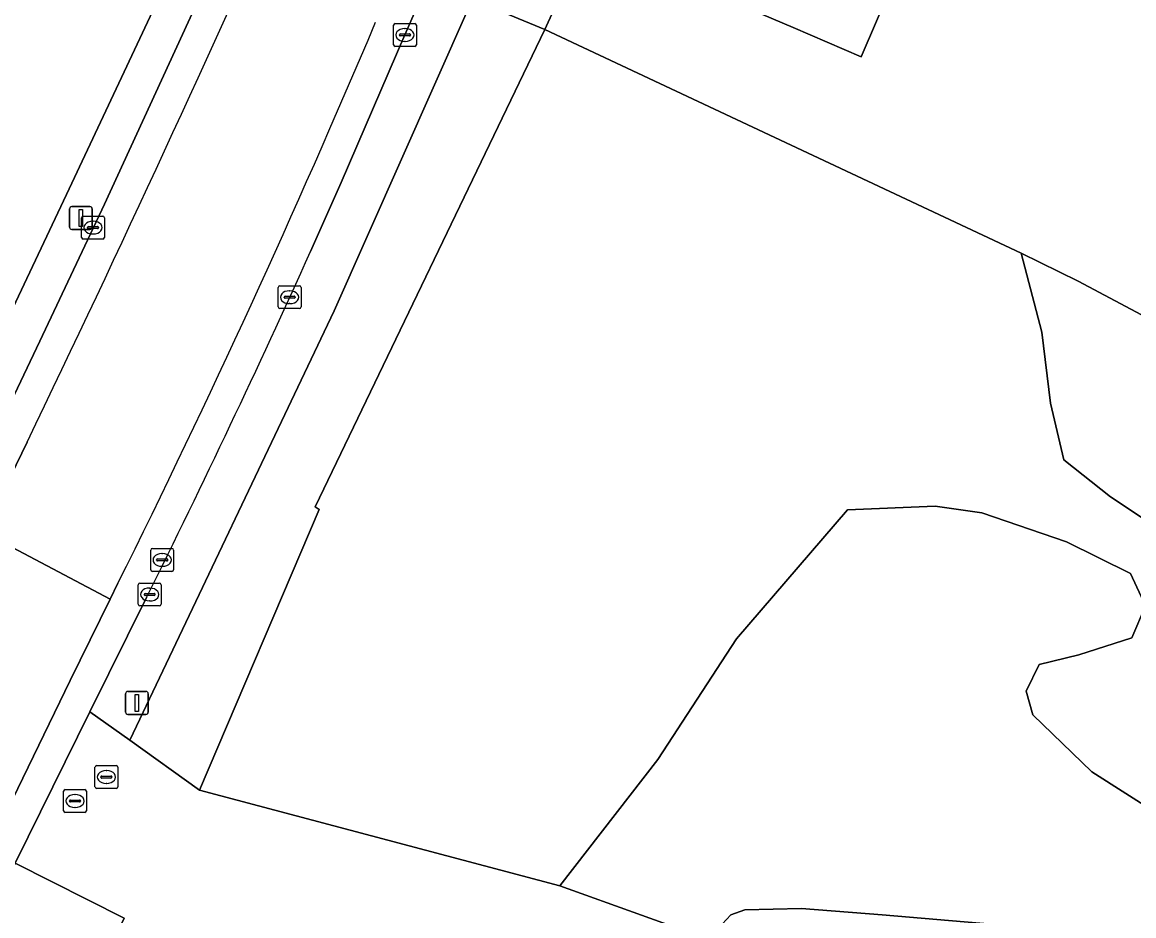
# Model space of a CAD drawing. Extents: x 156412 to 157779, y 382335 to 383768.
# Drawn here: x 157615.41 to 157664, y 382589.81 to 382628.88 of the extents above; entities that cross this region are included whole.
import ezdxf

# ---------------------------------------------------------------- set-up
doc = ezdxf.new("R2010")
doc.units = 0
for name, color, linetype in [('IMGEO_Brandkraan', 7, 'Continuous'), ('IMGEO_Erf', 7, 'Continuous'), ('IMGEO_Fietspad_open', 7, 'Continuous'), ('IMGEO_Grasland_agrarisch', 7, 'Continuous'), ('IMGEO_Groenvoorziening', 7, 'Continuous'), ('IMGEO_Kolk', 7, 'Continuous'), ('IMGEO_Lichtmast', 7, 'Continuous'), ('IMGEO_Oever', 7, 'Continuous'), ('IMGEO_Pand', 7, 'Continuous'), ('IMGEO_Parkeervlak_open', 7, 'Continuous'), ('IMGEO_Rijbaan_lokaal_gesloten', 7, 'Continuous'), ('IMGEO_Rijbaan_lokaal_open', 7, 'Continuous'), ('IMGEO_Rioolput', 7, 'Continuous'), ('IMGEO_Voetpad_open', 7, 'Continuous')]:
    doc.layers.add(name, color=color, linetype=linetype)

msp = doc.modelspace()

# ---------------------------------------------------------------- linework, layer by layer
at = {"layer": 'IMGEO_Brandkraan'}
for p, q in [((157621.024, 382604.94), (157621.024, 382605.792)), ((157621.099, 382605.866), (157621.951, 382605.866)), ((157621.512, 382605.646), (157621.537, 382605.646)), ((157622.025, 382605.792), (157622.025, 382604.94)), ((157621.283, 382605.36), (157621.283, 382605.372)), ((157621.721, 382605.323), (157621.323, 382605.323)), ((157621.326, 382605.409), (157621.724, 382605.409)), ((157621.535, 382605.086), (157621.51, 382605.086)), ((157621.767, 382605.372), (157621.767, 382605.36)), ((157621.951, 382604.866), (157621.099, 382604.866))]:
    msp.add_line(p, q, dxfattribs=at)
for points in [[(157621.024, 382604.94), (157621.024, 382605.792)], [(157621.099, 382605.866), (157621.951, 382605.866)], [(157622.025, 382605.792), (157622.025, 382604.94)], [(157621.951, 382604.866), (157621.099, 382604.866)]]:
    msp.add_lwpolyline(points, dxfattribs=at)
for centre, radius, start, end in [((157621.101, 382605.79), 0.0765, 91.552, 178.448), ((157621.101, 382605.79), 0.0765, 91.552, 178.448), ((157621.949, 382605.79), 0.0765, 1.552, 88.448), ((157621.949, 382605.79), 0.0765, 1.552, 88.448), ((157621.101, 382604.942), 0.0765, 181.552, 268.448), ((157621.101, 382604.942), 0.0765, 181.552, 268.448), ((157621.323, 382605.369), 0.0403, 85.8775, 175.7526), ((157621.32, 382605.359), 0.0366, 178.938, 274.7102), ((157621.724, 382605.366), 0.043, 264.8664, 352.4533), ((157621.728, 382605.371), 0.0386, 1.7309, 96.639), ((157621.949, 382604.942), 0.0765, 271.552, 358.448), ((157621.949, 382604.942), 0.0765, 271.552, 358.448)]:
    msp.add_arc(centre, radius, start, end, dxfattribs=at)
for centre, major_axis, ratio, start_param, end_param in [((157621.511, 382605.366), (-0.387, 0.002), 0.722429, 4.712389, 7.853982), ((157621.536, 382605.366), (-0.39, 0.002), 0.717154, 1.570796, 4.712389)]:
    msp.add_ellipse(centre, major_axis=major_axis, ratio=ratio, start_param=start_param, end_param=end_param, dxfattribs=at)
at = {"layer": 'IMGEO_Erf'}
for points in [[(157638.252, 382628.552), (157659.083, 382618.783), (157661.572, 382617.561), (157675.159, 382610.327), (157686.729, 382607.682), (157695.415, 382604.758), (157694.938, 382608.088), (157692.192, 382627.237), (157690.799, 382639.12), (157684.943, 382639.893), (157668.898, 382641.444), (157657.351, 382643.562), (157645.666, 382644.833)], [(157660.256, 382640.4), (157663.696, 382638.921), (157661.544, 382633.916), (157655.933, 382636.328), (157652.08, 382627.366), (157649.104, 382628.645), (157644.51, 382630.62), (157647.741, 382638.137), (157652.889, 382635.924), (157655.662, 382642.375)]]:
    msp.add_lwpolyline(points, close=True, dxfattribs=at)
at = {"layer": 'IMGEO_Fietspad_open'}
for points in [[(157626.141, 382636.643), (157623.243, 382630.16), (157619.001, 382620.92), (157616.18, 382614.932), (157614.36, 382611.13), (157613.775, 382609.934), (157612.686, 382607.69), (157592.231, 382565.566), (157593.539, 382564.895), (157601.589, 382581.833), (157613.561, 382606.308), (157613.695, 382606.582), (157615.62, 382610.521)], [(157628.01, 382618.853), (157629.352, 382621.865), (157632.138, 382628.325), (157632.704, 382629.629)], [(157619.587, 382604.345), (157619.25, 382603.657), (157617.5, 382600.088), (157604.861, 382574.052), (157602.075, 382568.557), (157601.765, 382568.685), (157598.624, 382562.287), (157599.999, 382561.582), (157601.45, 382564.566), (157603.098, 382567.83), (157603.956, 382569.566), (157615.099, 382592.107), (157615.126, 382592.161), (157618.367, 382598.718), (157620.84, 382603.721)]]:
    msp.add_lwpolyline(points, dxfattribs=at)
for centre, radius, start, end in [((156851.18, 382979.03), 848.627, 334.262964, 336.164015), ((157236.655, 382795.038), 427.786, 333.52751, 337.14368), ((157237.547, 382794.601), 428.192, 333.52662, 335.76735)]:
    msp.add_arc(centre, radius, start, end, dxfattribs=at)
at = {"layer": 'IMGEO_Grasland_agrarisch'}
msp.add_lwpolyline([(157548.335, 382630.075), (157551.75, 382631.553), (157577.935, 382648.752), (157578.495, 382648.177), (157592.513, 382632.828), (157597.505, 382627.563), (157601.122, 382624.555), (157607.381, 382620.124), (157614.634, 382615.599), (157617.451, 382621.599), (157621.801, 382630.842), (157623.886, 382635.978), (157592.264, 382654.396), (157591.124, 382655.08), (157589.195, 382657.009), (157572.635, 382686.394), (157571.234, 382689.263), (157606.747, 382699.338)], dxfattribs=at)
at = {"layer": 'IMGEO_Groenvoorziening'}
for points in [[(157646.22, 382646.05), (157643.01, 382645.48), (157640.8, 382643.68), (157635.083, 382629.889), (157638.252, 382628.552), (157645.666, 382644.833)], [(157628.384, 382607.565), (157628.206, 382607.692), (157638.252, 382628.552), (157635.083, 382629.889), (157634.93, 382629.521), (157629.04, 382616.251), (157620.11, 382597.491), (157623.156, 382595.294)]]:
    msp.add_lwpolyline(points, close=True, dxfattribs=at)
for points in [[(157665.72, 382606.303), (157662.976, 382608.124), (157660.946, 382609.744), (157660.358, 382612.215), (157659.974, 382615.321), (157659.083, 382618.783), (157638.252, 382628.552), (157628.206, 382607.692), (157628.384, 382607.565), (157623.156, 382595.294), (157638.907, 382591.115), (157643.194, 382596.64), (157646.633, 382601.916), (157651.481, 382607.55), (157655.315, 382607.715), (157657.36, 382607.423), (157661.053, 382606.156), (157663.853, 382604.768), (157664.507, 382603.355), (157663.91, 382601.959), (157661.603, 382601.223), (157659.866, 382600.788), (157659.297, 382599.628), (157659.582, 382598.587), (157662.162, 382596.095), (157665.305, 382594.099)], [(157675.159, 382610.327), (157661.572, 382617.561), (157659.083, 382618.783), (157659.974, 382615.321), (157660.358, 382612.215), (157660.946, 382609.744), (157662.976, 382608.124), (157665.72, 382606.303)], [(157665.305, 382594.099), (157662.162, 382596.095), (157659.582, 382598.587), (157659.297, 382599.628), (157659.866, 382600.788), (157661.603, 382601.223), (157663.91, 382601.959), (157664.507, 382603.355), (157663.853, 382604.768), (157661.053, 382606.156), (157657.36, 382607.423), (157655.315, 382607.715), (157651.481, 382607.55), (157646.633, 382601.916), (157643.194, 382596.64), (157638.907, 382591.115), (157646.047, 382588.546)], [(157666.205, 382582.614), (157663.082, 382583.89), (157656.522, 382585.891), (157654.858, 382586.021), (157647.088, 382587.015), (157646.523, 382587.504), (157646.165, 382588.07), (157646.047, 382588.546), (157638.907, 382591.115), (157623.156, 382595.294), (157620.11, 382597.491), (157618.367, 382598.718), (157615.126, 382592.161), (157615.099, 382592.107), (157619.861, 382589.702), (157608.797, 382567.25), (157603.956, 382569.566), (157603.098, 382567.83), (157601.45, 382564.566), (157599.999, 382561.582), (157593.906, 382549.898), (157594.263, 382548.377)], [(157646.006, 382589.442), (157646.385, 382589.848), (157646.999, 382590.062), (157649.467, 382590.12), (157653.004, 382589.844), (157659.656, 382589.278)]]:
    msp.add_lwpolyline(points, dxfattribs=at)
at = {"layer": 'IMGEO_Kolk'}
for p, q in [((157631.711, 382628.821), (157632.563, 382628.821)), ((157631.636, 382627.895), (157631.636, 382628.747)), ((157631.895, 382628.315), (157631.895, 382628.327)), ((157632.333, 382628.278), (157631.935, 382628.278)), ((157631.938, 382628.364), (157632.336, 382628.364)), ((157632.124, 382628.601), (157632.149, 382628.601)), ((157632.379, 382628.327), (157632.379, 382628.315)), ((157632.637, 382628.747), (157632.637, 382627.895)), ((157632.563, 382627.821), (157631.711, 382627.821)), ((157632.147, 382628.041), (157632.122, 382628.041)), ((157618, 382619.471), (157618, 382620.323)), ((157618.075, 382620.397), (157618.927, 382620.397)), ((157618.488, 382620.177), (157618.513, 382620.177)), ((157619.001, 382620.323), (157619.001, 382619.471)), ((157618.259, 382619.891), (157618.259, 382619.903)), ((157618.697, 382619.854), (157618.299, 382619.854)), ((157618.302, 382619.94), (157618.7, 382619.94)), ((157618.511, 382619.617), (157618.486, 382619.617)), ((157618.743, 382619.903), (157618.743, 382619.891)), ((157618.927, 382619.397), (157618.075, 382619.397)), ((157626.596, 382616.427), (157626.596, 382617.279)), ((157626.671, 382617.353), (157627.523, 382617.353)), ((157627.084, 382617.133), (157627.109, 382617.133)), ((157627.597, 382617.279), (157627.597, 382616.427)), ((157626.855, 382616.847), (157626.855, 382616.859)), ((157627.293, 382616.81), (157626.895, 382616.81)), ((157626.898, 382616.896), (157627.296, 382616.896)), ((157627.339, 382616.859), (157627.339, 382616.847)), ((157627.523, 382616.353), (157626.671, 382616.353)), ((157627.107, 382616.573), (157627.082, 382616.573)), ((157620.478, 382603.428), (157620.478, 382604.28)), ((157620.553, 382604.354), (157621.405, 382604.354)), ((157620.966, 382604.134), (157620.991, 382604.134)), ((157621.479, 382604.28), (157621.479, 382603.428)), ((157620.737, 382603.848), (157620.737, 382603.86)), ((157621.175, 382603.811), (157620.777, 382603.811)), ((157620.78, 382603.897), (157621.178, 382603.897)), ((157620.989, 382603.574), (157620.964, 382603.574)), ((157621.221, 382603.86), (157621.221, 382603.848)), ((157621.405, 382603.354), (157620.553, 382603.354))]:
    msp.add_line(p, q, dxfattribs=at)
for points in [[(157631.711, 382628.821), (157632.563, 382628.821)], [(157631.636, 382627.895), (157631.636, 382628.747)], [(157632.637, 382628.747), (157632.637, 382627.895)], [(157632.563, 382627.821), (157631.711, 382627.821)], [(157618, 382619.471), (157618, 382620.323)], [(157618.075, 382620.397), (157618.927, 382620.397)], [(157619.001, 382620.323), (157619.001, 382619.471)], [(157618.927, 382619.397), (157618.075, 382619.397)], [(157626.596, 382616.427), (157626.596, 382617.279)], [(157626.671, 382617.353), (157627.523, 382617.353)], [(157627.597, 382617.279), (157627.597, 382616.427)], [(157627.523, 382616.353), (157626.671, 382616.353)], [(157620.478, 382603.428), (157620.478, 382604.28)], [(157620.553, 382604.354), (157621.405, 382604.354)], [(157621.479, 382604.28), (157621.479, 382603.428)], [(157621.405, 382603.354), (157620.553, 382603.354)]]:
    msp.add_lwpolyline(points, dxfattribs=at)
for centre, radius, start, end in [((157631.713, 382628.745), 0.0765, 91.552, 178.448), ((157631.713, 382628.745), 0.0765, 91.552, 178.448), ((157632.561, 382628.745), 0.0765, 1.552, 88.448), ((157632.561, 382628.745), 0.0765, 1.552, 88.448), ((157631.935, 382628.324), 0.0403, 85.8775, 175.7526), ((157631.932, 382628.314), 0.0366, 178.938, 274.7102), ((157632.336, 382628.321), 0.043, 264.8664, 352.4533), ((157632.34, 382628.326), 0.0386, 1.7309, 96.639), ((157631.713, 382627.897), 0.0765, 181.552, 268.448), ((157631.713, 382627.897), 0.0765, 181.552, 268.448), ((157632.561, 382627.897), 0.0765, 271.552, 358.448), ((157632.561, 382627.897), 0.0765, 271.552, 358.448), ((157618.077, 382620.321), 0.0765, 91.552, 178.448), ((157618.077, 382620.321), 0.0765, 91.552, 178.448), ((157618.925, 382620.321), 0.0765, 1.552, 88.448), ((157618.925, 382620.321), 0.0765, 1.552, 88.448), ((157618.299, 382619.9), 0.0403, 85.8775, 175.7526), ((157618.296, 382619.89), 0.0366, 178.938, 274.7102), ((157618.7, 382619.897), 0.043, 264.8664, 352.4533), ((157618.704, 382619.902), 0.0386, 1.7309, 96.639), ((157618.077, 382619.473), 0.0765, 181.552, 268.448), ((157618.077, 382619.473), 0.0765, 181.552, 268.448), ((157618.925, 382619.473), 0.0765, 271.552, 358.448), ((157618.925, 382619.473), 0.0765, 271.552, 358.448), ((157626.673, 382617.277), 0.0765, 91.552, 178.448), ((157626.673, 382617.277), 0.0765, 91.552, 178.448), ((157627.521, 382617.277), 0.0765, 1.552, 88.448), ((157627.521, 382617.277), 0.0765, 1.552, 88.448), ((157626.895, 382616.856), 0.0403, 85.8775, 175.7526), ((157626.892, 382616.846), 0.0366, 178.938, 274.7102), ((157627.296, 382616.853), 0.043, 264.8664, 352.4533), ((157627.3, 382616.858), 0.0386, 1.7309, 96.639), ((157626.673, 382616.429), 0.0765, 181.552, 268.448), ((157626.673, 382616.429), 0.0765, 181.552, 268.448), ((157627.521, 382616.429), 0.0765, 271.552, 358.448), ((157627.521, 382616.429), 0.0765, 271.552, 358.448), ((157620.555, 382604.278), 0.0765, 91.552, 178.448), ((157620.555, 382604.278), 0.0765, 91.552, 178.448), ((157621.403, 382604.278), 0.0765, 1.552, 88.448), ((157621.403, 382604.278), 0.0765, 1.552, 88.448), ((157620.777, 382603.857), 0.0403, 85.8775, 175.7526), ((157620.774, 382603.847), 0.0366, 178.938, 274.7102), ((157621.178, 382603.854), 0.043, 264.8664, 352.4533), ((157621.182, 382603.859), 0.0386, 1.7309, 96.639), ((157620.555, 382603.43), 0.0765, 181.552, 268.448), ((157620.555, 382603.43), 0.0765, 181.552, 268.448), ((157621.403, 382603.43), 0.0765, 271.552, 358.448), ((157621.403, 382603.43), 0.0765, 271.552, 358.448)]:
    msp.add_arc(centre, radius, start, end, dxfattribs=at)
for centre, major_axis, ratio, start_param, end_param in [((157632.123, 382628.321), (-0.387, 0.002), 0.722429, 4.712389, 7.853982), ((157632.148, 382628.321), (-0.39, 0.002), 0.717154, 1.570796, 4.712389), ((157618.487, 382619.897), (-0.387, 0.002), 0.722429, 4.712389, 7.853982), ((157618.512, 382619.897), (-0.39, 0.002), 0.717154, 1.570796, 4.712389), ((157627.083, 382616.853), (-0.387, 0.002), 0.722429, 4.712389, 7.853982), ((157627.108, 382616.853), (-0.39, 0.002), 0.717154, 1.570796, 4.712389), ((157620.965, 382603.854), (-0.387, 0.002), 0.722429, 4.712389, 7.853982), ((157620.99, 382603.854), (-0.39, 0.002), 0.717154, 1.570796, 4.712389)]:
    msp.add_ellipse(centre, major_axis=major_axis, ratio=ratio, start_param=start_param, end_param=end_param, dxfattribs=at)
at = {"layer": 'IMGEO_Lichtmast'}
for p, q in [((157617.476, 382619.915), (157617.476, 382620.715)), ((157617.476, 382620.715), (157617.476, 382619.915)), ((157617.576, 382620.815), (157618.366, 382620.815)), ((157618.366, 382620.815), (157617.576, 382620.815)), ((157618.466, 382620.715), (157618.466, 382619.915)), ((157618.466, 382619.915), (157618.466, 382620.715)), ((157618.366, 382619.815), (157617.576, 382619.815)), ((157617.576, 382619.815), (157618.366, 382619.815)), ((157620.025, 382599.614), (157620.815, 382599.614)), ((157620.815, 382599.614), (157620.025, 382599.614)), ((157619.925, 382598.714), (157619.925, 382599.514)), ((157619.925, 382599.514), (157619.925, 382598.714)), ((157620.915, 382599.514), (157620.915, 382598.714)), ((157620.915, 382598.714), (157620.915, 382599.514)), ((157620.815, 382598.614), (157620.025, 382598.614)), ((157620.025, 382598.614), (157620.815, 382598.614))]:
    msp.add_line(p, q, dxfattribs=at)
for points in [[(157617.896, 382620.69), (157618.046, 382620.69), (157618.046, 382619.94), (157617.896, 382619.94), (157617.896, 382620.69)], [(157620.345, 382599.489), (157620.495, 382599.489), (157620.495, 382598.739), (157620.345, 382598.739), (157620.345, 382599.489)]]:
    msp.add_lwpolyline(points, dxfattribs=at)
for centre, start, end in [((157617.576, 382620.715), 90, 180), ((157617.576, 382620.715), 90, 180), ((157618.366, 382620.715), 0, 90), ((157618.366, 382620.715), 360, 90), ((157617.576, 382619.915), 180, 270), ((157617.576, 382619.915), 180, 270), ((157618.366, 382619.915), 270, 0), ((157618.366, 382619.915), 270, 0), ((157620.025, 382599.514), 90, 180), ((157620.025, 382599.514), 90, 180), ((157620.815, 382599.514), 0, 90), ((157620.815, 382599.514), 360, 90), ((157620.025, 382598.714), 180, 270), ((157620.025, 382598.714), 180, 270), ((157620.815, 382598.714), 270, 0), ((157620.815, 382598.714), 270, 0)]:
    msp.add_arc(centre, 0.1, start, end, dxfattribs=at)
at = {"layer": 'IMGEO_Oever'}
msp.add_lwpolyline([(157670.631, 382586.961), (157659.656, 382589.278), (157653.004, 382589.844), (157649.467, 382590.12), (157646.999, 382590.062), (157646.385, 382589.848), (157646.006, 382589.442), (157645.992, 382588.766), (157646.047, 382588.546), (157646.165, 382588.07), (157646.523, 382587.504), (157647.088, 382587.015), (157654.858, 382586.021), (157656.522, 382585.891), (157663.082, 382583.89), (157666.205, 382582.614)], dxfattribs=at)
at = {"layer": 'IMGEO_Pand'}
msp.add_lwpolyline([(157649.104, 382628.645), (157652.08, 382627.366), (157655.933, 382636.328), (157661.544, 382633.916), (157663.696, 382638.921), (157660.256, 382640.4), (157655.662, 382642.375), (157652.889, 382635.924), (157647.741, 382638.137), (157644.51, 382630.62)], close=True, dxfattribs=at)
at = {"layer": 'IMGEO_Parkeervlak_open'}
msp.add_lwpolyline([(157608.797, 382567.25), (157619.861, 382589.702), (157615.099, 382592.107), (157603.956, 382569.566)], close=True, dxfattribs=at)
at = {"layer": 'IMGEO_Rijbaan_lokaal_gesloten'}
msp.add_lwpolyline([(157615.62, 382610.521), (157613.695, 382606.582), (157619.25, 382603.657), (157619.587, 382604.345)], dxfattribs=at)
for centre, radius, start, end in [((156851.18, 382979.03), 848.627, 334.262964, 336.164015), ((157236.655, 382795.038), 427.786, 333.52751, 337.14368)]:
    msp.add_arc(centre, radius, start, end, dxfattribs=at)
at = {"layer": 'IMGEO_Rijbaan_lokaal_open'}
msp.add_lwpolyline([(157617.5, 382600.088), (157619.25, 382603.657), (157613.695, 382606.582), (157613.561, 382606.308), (157601.589, 382581.833), (157593.539, 382564.895), (157598.624, 382562.287), (157601.765, 382568.685), (157602.075, 382568.557), (157604.861, 382574.052)], close=True, dxfattribs=at)
at = {"layer": 'IMGEO_Rioolput'}
for p, q in [((157618.587, 382595.446), (157618.587, 382596.298)), ((157618.662, 382596.372), (157619.514, 382596.372)), ((157619.588, 382596.298), (157619.588, 382595.446)), ((157618.846, 382595.866), (157618.846, 382595.878)), ((157619.284, 382595.829), (157618.886, 382595.829)), ((157618.889, 382595.915), (157619.287, 382595.915)), ((157619.075, 382596.152), (157619.1, 382596.152)), ((157619.33, 382595.878), (157619.33, 382595.866)), ((157617.214, 382594.399), (157617.214, 382595.251)), ((157617.289, 382595.325), (157618.141, 382595.325)), ((157618.215, 382595.251), (157618.215, 382594.399)), ((157619.514, 382595.372), (157618.662, 382595.372)), ((157619.098, 382595.592), (157619.073, 382595.592)), ((157617.473, 382594.819), (157617.473, 382594.831)), ((157617.911, 382594.782), (157617.513, 382594.782)), ((157617.516, 382594.868), (157617.914, 382594.868)), ((157617.702, 382595.105), (157617.727, 382595.105)), ((157617.957, 382594.831), (157617.957, 382594.819)), ((157618.141, 382594.325), (157617.289, 382594.325)), ((157617.725, 382594.545), (157617.7, 382594.545))]:
    msp.add_line(p, q, dxfattribs=at)
for points in [[(157618.587, 382595.446), (157618.587, 382596.298)], [(157618.662, 382596.372), (157619.514, 382596.372)], [(157619.588, 382596.298), (157619.588, 382595.446)], [(157617.214, 382594.399), (157617.214, 382595.251)], [(157617.289, 382595.325), (157618.141, 382595.325)], [(157618.215, 382595.251), (157618.215, 382594.399)], [(157619.514, 382595.372), (157618.662, 382595.372)], [(157618.141, 382594.325), (157617.289, 382594.325)]]:
    msp.add_lwpolyline(points, dxfattribs=at)
for centre, radius, start, end in [((157618.664, 382596.296), 0.0765, 91.552, 178.448), ((157618.664, 382596.296), 0.0765, 91.552, 178.448), ((157619.512, 382596.296), 0.0765, 1.552, 88.448), ((157619.512, 382596.296), 0.0765, 1.552, 88.448), ((157618.886, 382595.875), 0.0403, 85.8775, 175.7526), ((157618.883, 382595.865), 0.0366, 178.938, 274.7102), ((157619.287, 382595.872), 0.043, 264.8664, 352.4533), ((157619.291, 382595.877), 0.0386, 1.7309, 96.639), ((157617.291, 382595.249), 0.0765, 91.552, 178.448), ((157617.291, 382595.249), 0.0765, 91.552, 178.448), ((157618.139, 382595.249), 0.0765, 1.552, 88.448), ((157618.139, 382595.249), 0.0765, 1.552, 88.448), ((157618.664, 382595.448), 0.0765, 181.552, 268.448), ((157618.664, 382595.448), 0.0765, 181.552, 268.448), ((157619.512, 382595.448), 0.0765, 271.552, 358.448), ((157619.512, 382595.448), 0.0765, 271.552, 358.448), ((157617.513, 382594.828), 0.0403, 85.8775, 175.7526), ((157617.51, 382594.818), 0.0366, 178.938, 274.7102), ((157617.914, 382594.825), 0.043, 264.8664, 352.4533), ((157617.918, 382594.83), 0.0386, 1.7309, 96.639), ((157617.291, 382594.401), 0.0765, 181.552, 268.448), ((157617.291, 382594.401), 0.0765, 181.552, 268.448), ((157618.139, 382594.401), 0.0765, 271.552, 358.448), ((157618.139, 382594.401), 0.0765, 271.552, 358.448)]:
    msp.add_arc(centre, radius, start, end, dxfattribs=at)
for centre, major_axis, ratio, start_param, end_param in [((157619.074, 382595.872), (-0.387, 0.002), 0.722429, 4.712389, 7.853982), ((157619.099, 382595.872), (-0.39, 0.002), 0.717154, 1.570796, 4.712389), ((157617.701, 382594.825), (-0.387, 0.002), 0.722429, 4.712389, 7.853982), ((157617.726, 382594.825), (-0.39, 0.002), 0.717154, 1.570796, 4.712389)]:
    msp.add_ellipse(centre, major_axis=major_axis, ratio=ratio, start_param=start_param, end_param=end_param, dxfattribs=at)
at = {"layer": 'IMGEO_Voetpad_open'}
for points in [[(157647.653, 382649.368), (157642.34, 382651.546), (157641.877, 382651.736), (157638.89, 382644.327), (157634.797, 382634.511), (157633.267, 382630.934), (157632.704, 382629.629), (157632.138, 382628.325), (157629.352, 382621.865), (157628.01, 382618.853)], [(157619.001, 382620.92), (157623.243, 382630.16), (157621.801, 382630.842), (157617.451, 382621.599), (157614.634, 382615.599), (157612.908, 382611.921), (157611.767, 382609.497), (157592.856, 382571.22), (157591.04, 382567.438), (157585.985, 382557.189), (157582.928, 382550.997), (157582.15, 382549.421), (157581.389, 382548.375), (157573.178, 382538.646)], [(157620.84, 382603.721), (157618.367, 382598.718), (157620.11, 382597.491), (157629.04, 382616.251), (157634.93, 382629.521)], [(157573.203, 382535.949), (157574.608, 382537.428), (157583.257, 382547.69), (157583.975, 382548.79), (157587.698, 382556.372), (157592.231, 382565.566), (157612.686, 382607.69), (157613.775, 382609.934), (157614.36, 382611.13), (157616.18, 382614.932), (157619.001, 382620.92)]]:
    msp.add_lwpolyline(points, dxfattribs=at)
msp.add_arc((157237.547, 382794.601), 428.192, 333.52662, 335.76735, dxfattribs=at)

doc.saveas('drawing.dxf')
